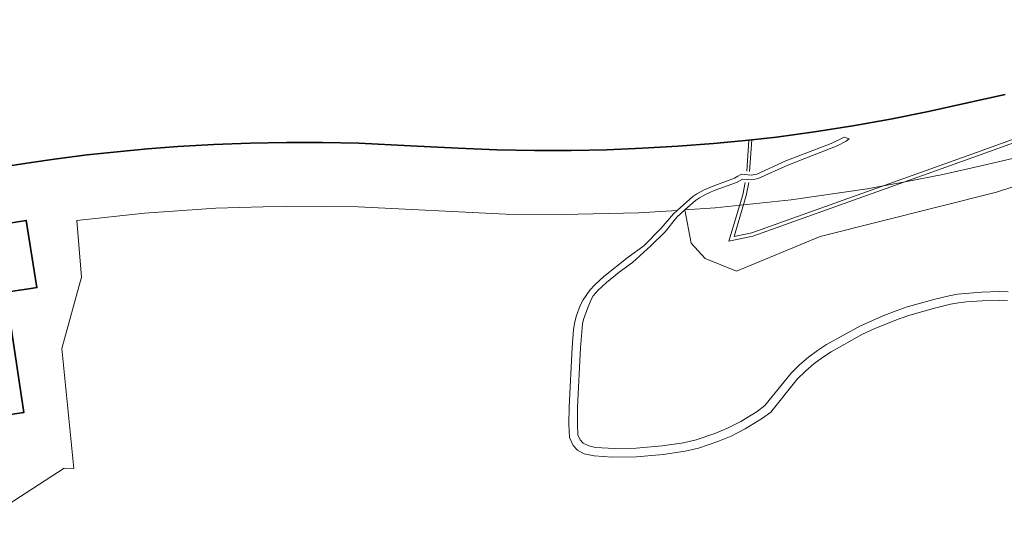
# Model space of a CAD drawing. Header units: metres. Extents: x 197700 to 204338, y 317132 to 325229.
# Tile 372 of 656: x 199596 to 199827, y 320645 to 320762. Entities that reach past the tile are written whole.
import ezdxf

# ---------------------------------------------------------------- set-up
doc = ezdxf.new("R2010")
doc.units = ezdxf.units.M
for name, color, linetype, lineweight in [('B-WE-GR-BOS_LOOF-GV', 40, 'Continuous', 13), ('B-WE-IE-TERREINAFSCHEIDING_KUNSTMATIG_HEKWERK-G', 20, 'IE-TERREINAFSCHEIDING-KUNSTMATIG', 18), ('B-WE-OG-BEBOUWING-GV', 7, 'Continuous', 35), ('B-WE-OG-TERREIN_CULTUURSCHEIDING-GV', 7, 'Continuous', 18), ('B-WE-OG-TERREIN_ERF-GV', 7, 'Continuous', 18), ('B-WE-VH-VERHARDING_FUNDERING_ZAND-GV', 7, 'Continuous', 18)]:
    doc.layers.add(name, color=color, linetype=linetype, lineweight=lineweight)
doc.linetypes.add('IE-TERREINAFSCHEIDING-KUNSTMATIG', pattern='A,4,[82,NLCS.SHX,S=0.75,R=90,X=0,Y=0],4,-2', length=10)

msp = doc.modelspace()

# ---------------------------------------------------------------- linework, layer by layer
at = {"layer": 'B-WE-GR-BOS_LOOF-GV'}
for points in [[(199874.891, 320738.277), (199824.866, 320721.959), (199783.54, 320711.624), (199763.965, 320703.465), (199756.624, 320706.457), (199753.362, 320709.993), (199751.864, 320717.811), (199749.975, 320716.107), (199747.252, 320712.682), (199743.913, 320709.4), (199739.57, 320705.531), (199736.456, 320703.256), (199733.461, 320700.826), (199731.471, 320698.968), (199730.407, 320697.705), (199730, 320697.007), (199729.022, 320694.696), (199728.115, 320692.14), (199727.861, 320691.113), (199727.424, 320685.482), (199726.719, 320671.651), (199726.667, 320667.649), (199726.773, 320665.143), (199727.335, 320663.934), (199728.015, 320663.227), (199729.316, 320662.555), (199730.947, 320662.195), (199735.38, 320661.942), (199740.416, 320662.03), (199746.549, 320662.53), (199751.541, 320663.268), (199754.523, 320663.981), (199758.888, 320665.439), (199761.855, 320666.682), (199764.996, 320668.289), (199768.832, 320670.616), (199770.614, 320671.983), (199776.755, 320679.549), (199778.751, 320681.528), (199780.864, 320683.304), (199782.975, 320684.901), (199785.051, 320686.31), (199793.007, 320690.695), (199798.531, 320693.123), (199801.384, 320694.213), (199803.958, 320695.093), (199810.2, 320696.869), (199813.779, 320697.704), (199815.728, 320698.052), (199817.665, 320698.279), (199821.421, 320698.53), (199825.676, 320698.676), (199827.603, 320698.645)], [(199827.517, 320696.639), (199825.65, 320696.666), (199821.523, 320696.524), (199817.899, 320696.282), (199816.023, 320696.066), (199814.133, 320695.724), (199810.686, 320694.917), (199804.576, 320693.182), (199802.061, 320692.322), (199796.382, 320690.043), (199793.509, 320688.698), (199786.126, 320684.616), (199784.151, 320683.274), (199782.116, 320681.738), (199780.11, 320680.05), (199778.199, 320678.145), (199771.983, 320670.482), (199770.08, 320669.024), (199765.977, 320666.532), (199762.719, 320664.863), (199759.601, 320663.557), (199755.061, 320662.041), (199751.939, 320661.293), (199746.804, 320660.532), (199740.51, 320660.021), (199734.787, 320659.923), (199730.587, 320660.194), (199728.279, 320660.721), (199726.703, 320661.561), (199725.698, 320662.633), (199724.791, 320664.511), (199724.66, 320667.62), (199724.713, 320671.715), (199725.421, 320685.611), (199725.786, 320689.818), (199726.048, 320691.569), (199726.464, 320693.123), (199727.353, 320695.401), (199728.04, 320696.736), (199729.626, 320699.025), (199730.794, 320700.298), (199732.838, 320702.191), (199738.55, 320706.732), (199742.219, 320709.379), (199746.326, 320713.516), (199749.174, 320716.86), (199750.041, 320717.642), (199750.041, 320717.696), (199741.102, 320717.118), (199723.148, 320716.705), (199709.902, 320716.847), (199675.316, 320718.522), (199658.611, 320718.693), (199641.911, 320718.215), (199625.227, 320717.063), (199609.367, 320715.341), (199610.422, 320702.051), (199605.814, 320685.326), (199608.647, 320657.255), (199606.371, 320657.364), (199587.193, 320644.893)]]:
    msp.add_lwpolyline(points, dxfattribs=at)
at = {"layer": 'B-WE-IE-TERREINAFSCHEIDING_KUNSTMATIG_HEKWERK-G'}
for points in [[(199765.998, 320724.27), (199765.414, 320721.361), (199762.195, 320710.483), (199767.788, 320711.672), (199820.476, 320730.514), (199868.061, 320747.649), (199906.853, 320761.488)], [(199766.842, 320724.234), (199766.226, 320721.16), (199763.394, 320711.592), (199767.559, 320712.477), (199820.194, 320731.3), (199867.779, 320748.435), (199906.811, 320762.361)], [(199766.883, 320734.17), (199766.362, 320726.887)], [(199767.55, 320734.239), (199767.018, 320726.811)]]:
    msp.add_lwpolyline(points, dxfattribs=at)
at = {"layer": 'B-WE-OG-BEBOUWING-GV'}
for points in [[(199585.566, 320726.926), (199597.63, 320728.788), (199604.681, 320729.794), (199611.749, 320730.682), (199618.832, 320731.452), (199625.926, 320732.105), (199633.028, 320732.638), (199641.498, 320733.131), (199649.978, 320733.461), (199658.463, 320733.626), (199666.95, 320733.627), (199675.432, 320733.464), (199687.582, 320732.834), (199698.718, 320732.284), (199707.824, 320731.894), (199716.597, 320731.736), (199725.202, 320731.693), (199733.552, 320731.9), (199741.898, 320732.251), (199750.238, 320732.747), (199758.568, 320733.387), (199766.883, 320734.17), (199767.55, 320734.239), (199773.343, 320734.878), (199782.281, 320736.104), (199791.196, 320737.509), (199800.082, 320739.092), (199808.933, 320740.852), (199817.745, 320742.788), (199826.96, 320744.869)], [(199593.827, 320669.918), (199596.94, 320670.41), (199592.71, 320698.522), (199598.145, 320699.34), (199600.008, 320699.637), (199597.501, 320715.358), (199587.62, 320713.811)]]:
    msp.add_lwpolyline(points, dxfattribs=at)
at = {"layer": 'B-WE-OG-TERREIN_CULTUURSCHEIDING-GV'}
msp.add_lwpolyline([(199830.979, 320730.402), (199821.639, 320728.24), (199812.298, 320726.078), (199803.457, 320724.417), (199794.615, 320722.755), (199776.802, 320720.144), (199767.892, 320719.209), (199758.981, 320718.274), (199751.864, 320717.811), (199753.362, 320709.993), (199756.624, 320706.457), (199763.965, 320703.465), (199783.54, 320711.624), (199824.866, 320721.959), (199874.891, 320738.277)], dxfattribs=at)
at = {"layer": 'B-WE-OG-TERREIN_ERF-GV'}
for points in [[(199826.96, 320744.869), (199817.745, 320742.788), (199808.933, 320740.852), (199800.082, 320739.092), (199791.196, 320737.509), (199782.281, 320736.104), (199773.343, 320734.878), (199767.55, 320734.239), (199766.883, 320734.17), (199758.568, 320733.387), (199750.238, 320732.747), (199741.898, 320732.251), (199733.552, 320731.9), (199725.202, 320731.693), (199716.597, 320731.736), (199707.824, 320731.894), (199698.718, 320732.284), (199687.582, 320732.834), (199675.432, 320733.464), (199666.95, 320733.627), (199658.463, 320733.626), (199649.978, 320733.461), (199641.498, 320733.131), (199633.028, 320732.638), (199625.926, 320732.105), (199618.832, 320731.452), (199611.749, 320730.682), (199604.681, 320729.794), (199597.63, 320728.788), (199585.566, 320726.926)], [(199587.193, 320644.893), (199606.371, 320657.364), (199608.647, 320657.255), (199605.814, 320685.326), (199610.422, 320702.051), (199609.367, 320715.341), (199625.227, 320717.063), (199641.911, 320718.215), (199658.611, 320718.693), (199675.316, 320718.522), (199709.902, 320716.847), (199723.148, 320716.705), (199741.102, 320717.118), (199750.041, 320717.696), (199750.041, 320717.642), (199753.707, 320720.948), (199754.686, 320721.582), (199756.234, 320722.413), (199758.231, 320723.324), (199763.5, 320725.259), (199764.312, 320725.752), (199765.174, 320726.155), (199767.44, 320725.959), (199768.739, 320726.213), (199775.552, 320729.345), (199786.161, 320733.384), (199789.192, 320734.875), (199790.365, 320734.456), (199789.638, 320733.933), (199787.564, 320732.809), (199775.97, 320728.333), (199769.026, 320725.152), (199767.552, 320724.851), (199765.404, 320725.035), (199763.942, 320724.253), (199758.732, 320722.348), (199756.727, 320721.432), (199755.271, 320720.652), (199754.355, 320720.058), (199751.864, 320717.811), (199758.981, 320718.274), (199767.892, 320719.209), (199776.802, 320720.144), (199794.615, 320722.755), (199803.457, 320724.417), (199812.298, 320726.078), (199821.639, 320728.24), (199830.979, 320730.402)], [(199587.62, 320713.811), (199597.501, 320715.358), (199600.008, 320699.637), (199598.145, 320699.34), (199592.71, 320698.522), (199596.94, 320670.41), (199593.827, 320669.918)]]:
    msp.add_lwpolyline(points, dxfattribs=at)
at = {"layer": 'B-WE-VH-VERHARDING_FUNDERING_ZAND-GV'}
msp.add_lwpolyline([(199827.603, 320698.645), (199825.676, 320698.676), (199821.421, 320698.53), (199817.665, 320698.279), (199815.728, 320698.052), (199813.779, 320697.704), (199810.2, 320696.869), (199803.958, 320695.093), (199801.384, 320694.213), (199798.531, 320693.123), (199793.007, 320690.695), (199785.051, 320686.31), (199782.975, 320684.901), (199780.864, 320683.304), (199778.751, 320681.528), (199776.755, 320679.549), (199770.614, 320671.983), (199768.832, 320670.616), (199764.996, 320668.289), (199761.855, 320666.682), (199758.888, 320665.439), (199754.523, 320663.981), (199751.541, 320663.268), (199746.549, 320662.53), (199740.416, 320662.03), (199735.38, 320661.942), (199730.947, 320662.195), (199729.316, 320662.555), (199728.015, 320663.227), (199727.335, 320663.934), (199726.773, 320665.143), (199726.667, 320667.649), (199726.719, 320671.651), (199727.424, 320685.482), (199727.861, 320691.113), (199728.115, 320692.14), (199729.022, 320694.696), (199730, 320697.007), (199730.407, 320697.705), (199731.471, 320698.968), (199733.461, 320700.826), (199736.456, 320703.256), (199739.57, 320705.531), (199743.913, 320709.4), (199747.252, 320712.682), (199749.975, 320716.107), (199751.864, 320717.811), (199754.355, 320720.058), (199755.271, 320720.652), (199756.727, 320721.432), (199758.732, 320722.348), (199763.942, 320724.253), (199765.404, 320725.035), (199767.552, 320724.851), (199769.026, 320725.152), (199775.97, 320728.333), (199787.564, 320732.809), (199789.638, 320733.933), (199790.365, 320734.456), (199789.192, 320734.875), (199786.161, 320733.384), (199775.552, 320729.345), (199768.739, 320726.213), (199767.44, 320725.959), (199765.174, 320726.155), (199764.312, 320725.752), (199763.5, 320725.259), (199758.231, 320723.324), (199756.234, 320722.413), (199754.686, 320721.582), (199753.707, 320720.948), (199750.041, 320717.642), (199749.174, 320716.86), (199746.326, 320713.516), (199742.219, 320709.379), (199738.55, 320706.732), (199732.838, 320702.191), (199730.794, 320700.298), (199729.626, 320699.025), (199728.04, 320696.736), (199727.353, 320695.401), (199726.464, 320693.123), (199726.048, 320691.569), (199725.786, 320689.818), (199725.421, 320685.611), (199724.713, 320671.715), (199724.66, 320667.62), (199724.791, 320664.511), (199725.698, 320662.633), (199726.703, 320661.561), (199728.279, 320660.721), (199730.587, 320660.194), (199734.787, 320659.923), (199740.51, 320660.021), (199746.804, 320660.532), (199751.939, 320661.293), (199755.061, 320662.041), (199759.601, 320663.557), (199762.719, 320664.863), (199765.977, 320666.532), (199770.08, 320669.024), (199771.983, 320670.482), (199778.199, 320678.145), (199780.11, 320680.05), (199782.116, 320681.738), (199784.151, 320683.274), (199786.126, 320684.616), (199793.509, 320688.698), (199796.382, 320690.043), (199802.061, 320692.322), (199804.576, 320693.182), (199810.686, 320694.917), (199814.133, 320695.724), (199816.023, 320696.066), (199817.899, 320696.282), (199821.523, 320696.524), (199825.65, 320696.666), (199827.517, 320696.639)], dxfattribs=at)

doc.saveas('drawing.dxf')
